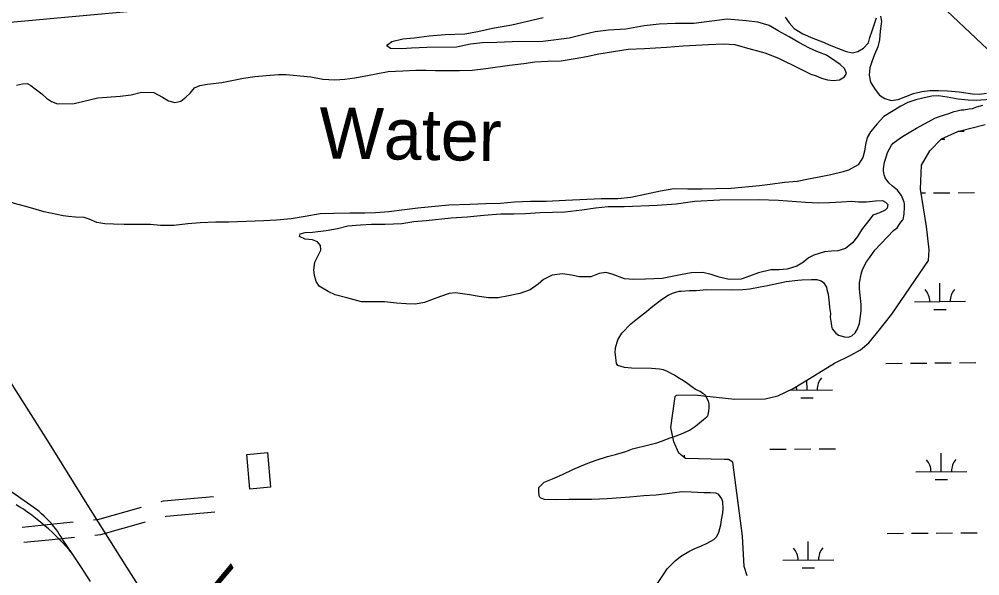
# Model space of a CAD drawing. Extents: x 3540316 to 3578335, y 553172 to 578787.
# Drawn here: x 3556756 to 3558635, y 560356 to 561444 of the extents above; entities that cross this region are included whole.
import ezdxf

# ---------------------------------------------------------------- set-up
doc = ezdxf.new("R2010")
doc.units = 0
for name, color, linetype in [('V-BLDG-OTLN', 7, 'Continuous'), ('V-RAIL-IDEN', 7, 'Continuous'), ('V-RAIL-TRAK', 7, 'Continuous'), ('V-RIVR-IDEN', 7, 'Continuous'), ('V-ROAD-CNTR', 7, 'Continuous'), ('V-SITE-VEGE', 7, 'Continuous'), ('V-TOPO-SHOR', 7, 'Continuous'), ('V-UTIL-LINE', 7, 'Continuous'), ('V-WETL-SWMP', 7, 'Continuous')]:
    doc.layers.add(name, color=color, linetype=linetype)

msp = doc.modelspace()

# ---------------------------------------------------------------- linework, layer by layer
at = {"layer": 'V-BLDG-OTLN'}
msp.add_lwpolyline([(3557206.9, 560525.1), (3557200.7, 560593), (3557241.2, 560596.6), (3557247.3, 560528.7)], close=True, dxfattribs=at)
at = {"layer": 'V-RAIL-TRAK'}
for points in [[(3556728.8, 560749.3), (3556811.1, 560619.4), (3556887.9, 560495.8), (3556965.7, 560372.8), (3557054.6, 560232.5), (3557151.7, 560077.5), (3557247.8, 559925.9), (3557336.8, 559782.7), (3557438.3, 559622.3), (3557522.3, 559489.3), (3557616.4, 559339.2), (3557626.7, 559322.8), (3557718.1, 559176.8), (3557806.5, 559036.5), (3557894.5, 558897.7), (3557984.5, 558756), (3558033.3, 558677.5)], [(3556895.2, 560344.3), (3556877.3, 560371.7), (3556859.2, 560399), (3556840.9, 560426), (3556837.6, 560431.7), (3556834.1, 560437.3), (3556830.4, 560442.8), (3556826.5, 560448.1), (3556822.4, 560453.3), (3556818.2, 560458.3), (3556813.8, 560463.2), (3556809.2, 560468), (3556804.5, 560472.5), (3556799.6, 560477), (3556794.6, 560481.2), (3556789.4, 560485.3), (3556681.1, 560560.9)], [(3556859.2, 560399), (3556853.1, 560406.3), (3556846.7, 560413.5), (3556840.3, 560420.6), (3556833.6, 560427.5), (3556826.9, 560434.3), (3556819.9, 560440.9), (3556812.9, 560447.4), (3556805.7, 560453.7), (3556798.3, 560459.8), (3556790.9, 560465.8), (3556784.3, 560471), (3556777.7, 560476.1), (3556770.9, 560481), (3556764, 560485.7), (3556757, 560490.2), (3556749.9, 560494.5)]]:
    msp.add_lwpolyline(points, dxfattribs=at)
at = {"layer": 'V-ROAD-CNTR'}
for points in [[(3555084.7, 561290.4), (3555164.5, 561300.3), (3555534.4, 561334.2), (3556694.3, 561434.7), (3558261.3, 561577.9), (3558532.7, 561601.7), (3558639.7, 561611.8), (3558747.4, 561628.2), (3558921, 561661.3), (3559219.2, 561728), (3559470.1, 561797.5), (3559690.6, 561870.6), (3559953.7, 561965.7), (3560217.5, 562067), (3560469.7, 562167.5), (3560602.7, 562226.8), (3560701.6, 562273.3), (3560755, 562300.1), (3560822.9, 562347.2), (3560902.3, 562406.7), (3560988.7, 562479.6), (3561083.3, 562588.1), (3561234.3, 562797.8)], [(3557033.3, 560500.7), (3557038, 560502), (3557135.5, 560510.7)], [(3556900.8, 560464.9), (3556909.6, 560465.8), (3556994.8, 560489.8)], [(3557041.5, 560471.8), (3557043.5, 560472.4), (3557138.2, 560480.8)], [(3556761.5, 560451), (3556811, 560455.9), (3556861, 560460.9)], [(3556903.8, 560435), (3556915.2, 560436.2), (3557003, 560460.9)], [(3556764.5, 560421.2), (3556813.9, 560426.1), (3556864, 560431.1)]]:
    msp.add_lwpolyline(points, dxfattribs=at)
at = {"layer": 'V-SITE-VEGE'}
for points in [[(3558574.5, 561259.8), (3558584.5, 561263.6), (3558590.6, 561265.2), (3558598.3, 561266.8), (3558603.8, 561267.3), (3558614.3, 561268.9), (3558620.4, 561269.9), (3558629.3, 561272.6), (3558640.9, 561276.4)], [(3558008.3, 560760.1), (3557992.8, 560761.3), (3557953.6, 560761.6), (3557939.8, 560762.8), (3557926.6, 560767.3), (3557924.4, 560771.2), (3557923.4, 560776.1), (3557922.9, 560782.8), (3557921.8, 560792.7), (3557921.9, 560801.5), (3557927, 560817.5), (3557934.3, 560830.2), (3557952.1, 560848.2), (3557965.4, 560858.6), (3557982.6, 560872.9), (3557992.1, 560880.5), (3558006.5, 560891.4), (3558014.3, 560897.5), (3558025.4, 560904.6), (3558033.7, 560908.4), (3558046.9, 560912.1), (3558050.8, 560912.1), (3558066.8, 560913.6), (3558080.1, 560913.5), (3558101.1, 560915.6), (3558151.8, 560915.2), (3558171.2, 560915.6), (3558185, 560917.2), (3558205.4, 560920.9), (3558219.8, 560923.5), (3558240.8, 560928.3), (3558255.7, 560931), (3558279, 560933.6), (3558286.7, 560934.6), (3558305.5, 560935), (3558315.9, 560934.9), (3558324.2, 560932.7), (3558329.2, 560929.3), (3558334.6, 560919.9), (3558335.7, 560915.5), (3558338.4, 560906.6), (3558338.9, 560900.5), (3558340.4, 560888.9), (3558340.9, 560880.1), (3558342.5, 560868.5), (3558342.4, 560861.3), (3558344, 560849.7), (3558344.5, 560844.2), (3558346.1, 560838.7), (3558353.3, 560830.3), (3558358.7, 560826.4), (3558370.3, 560823), (3558378, 560822.4), (3558384.7, 560825.1), (3558390.8, 560830.6), (3558394.7, 560837.7), (3558399.2, 560849.3), (3558400.9, 560858.7), (3558402.7, 560874.1), (3558402.8, 560886.3), (3558399.2, 560916.7), (3558399.3, 560928.8), (3558402.7, 560945.3), (3558405.5, 560954.7), (3558413.4, 560969.5), (3558418.9, 560977.8), (3558429.5, 560992.6), (3558465.7, 561031), (3558472.9, 561036.4), (3558477.4, 561043.6), (3558483, 561050.7), (3558484.6, 561052.4), (3558486.9, 561062.8), (3558487, 561066.1), (3558487.6, 561073.9), (3558487.6, 561083.3), (3558486.6, 561086.6), (3558481.7, 561099.3), (3558477.3, 561105.4), (3558473.5, 561109.9), (3558464.2, 561117.7), (3558457, 561124.3), (3558449.9, 561134.3), (3558447.8, 561139.9), (3558446.7, 561147.6), (3558446.7, 561151.5), (3558448.5, 561164.7), (3558451.3, 561172.4), (3558454.2, 561183.4), (3558462, 561197.7), (3558465.3, 561201.6), (3558474.8, 561208.7), (3558483.7, 561214.7), (3558499.7, 561224.5), (3558510.8, 561231), (3558526.4, 561239.7), (3558535.2, 561244.1), (3558546.9, 561250.6), (3558555.7, 561253.9), (3558565.7, 561257.1), (3558574.5, 561259.8)], [(3557997.3, 560330.1), (3558014.6, 560356.5), (3558023.5, 560369.1), (3558038.6, 560385), (3558049.1, 560393.7), (3558065.8, 560403), (3558076.3, 560408.4), (3558090.7, 560414.4), (3558101.2, 560419.3), (3558114.5, 560426.9), (3558120.1, 560432.4), (3558124.6, 560440.7), (3558128, 560455.5), (3558129.7, 560464.9), (3558132, 560478.7), (3558132.6, 560487.5), (3558132.2, 560500.2), (3558130, 560506.3), (3558123.5, 560515.2), (3558118.5, 560517.4), (3558108, 560518.1), (3558094.8, 560518.2), (3558069.9, 560519.5), (3558051.7, 560519.6), (3558023.5, 560515.9), (3558002, 560513.3), (3557977.7, 560511.9), (3557950.1, 560509.3), (3557905.9, 560506.3), (3557876.1, 560504.9), (3557831.4, 560504.7), (3557807.6, 560504.3), (3557783.3, 560505), (3557776.2, 560507.3), (3557774, 560509.5), (3557772.9, 560512.3), (3557771.9, 560520.6), (3557771.9, 560528.3), (3557782.5, 560538.7), (3557799.1, 560545.2), (3557818.5, 560553.9), (3557839, 560563.7), (3557868.3, 560576.2), (3557884.4, 560582.1), (3557906.5, 560589.1), (3557922, 560592.9), (3557942.5, 560598.8), (3557955.7, 560603.7), (3557987.3, 560611.7), (3557992.3, 560613.3), (3558003.3, 560616), (3558012.2, 560618.7), (3558029.3, 560625.2), (3558035.4, 560627.4), (3558054.2, 560634.9), (3558067, 560640.4), (3558078.6, 560648), (3558094.2, 560661.1), (3558100.9, 560666.6), (3558103.1, 560668.8), (3558103.6, 560671), (3558104.8, 560677.6), (3558105.4, 560684.2), (3558105.5, 560691.4), (3558103.8, 560697), (3558100, 560704.7), (3558097.3, 560709.7), (3558092.9, 560712.5), (3558088, 560716.4), (3558084.7, 560717.5), (3558080.8, 560719.2), (3558078.6, 560720.3), (3558071.5, 560725.3), (3558063.8, 560730.9), (3558055, 560737.1), (3558044, 560743.2), (3558037.4, 560748.2), (3558028.6, 560752.7), (3558024.2, 560755.5), (3558016, 560758.3), (3558008.3, 560760.1)]]:
    msp.add_lwpolyline(points, dxfattribs=at)
at = {"layer": 'V-TOPO-SHOR'}
for points in [[(3557865.7, 561371.4), (3557889.7, 561376.7), (3557947, 561385.9), (3557979, 561386.8), (3558022.2, 561389.4), (3558054.6, 561392.3), (3558104.2, 561395), (3558133.7, 561396), (3558155.3, 561394.8), (3558176.1, 561388.7), (3558214.1, 561378.4), (3558241.2, 561368), (3558281.8, 561348), (3558304.1, 561337), (3558314.5, 561333.2), (3558325.4, 561328.9), (3558336.7, 561325.7), (3558348.1, 561324.3), (3558360.3, 561326), (3558370.1, 561331.5), (3558373.9, 561338), (3558369.8, 561347.8), (3558361.9, 561355.5), (3558351.4, 561362.7), (3558334.6, 561373.8), (3558315.8, 561381.4), (3558301.4, 561387.6), (3558281.1, 561398.6), (3558261.8, 561409.6), (3558240.5, 561421.6), (3558222.6, 561431.7), (3558200.4, 561438.7), (3558177.8, 561440.8), (3558140.4, 561444.2), (3558075.6, 561435.9), (3558039.7, 561435.9), (3558007.8, 561434.4), (3557978.3, 561431.1), (3557942.5, 561425.1), (3557908.2, 561422.7), (3557882.7, 561419.3), (3557860.1, 561414.1), (3557831.2, 561407.3), (3557780.2, 561400.7), (3557719.8, 561400.3), (3557690.3, 561398.4), (3557662.3, 561398), (3557638.7, 561395.2), (3557611.3, 561389.4), (3557553.3, 561389), (3557523.3, 561387.4), (3557503.7, 561386.6), (3557482, 561386.8), (3557475.1, 561392.1), (3557476, 561394.1), (3557484.3, 561400.6), (3557505.9, 561405.8), (3557528.4, 561408.1), (3557557.9, 561411.5), (3557588.8, 561414.4), (3557627.1, 561415.4), (3557652.6, 561420.2), (3557681.5, 561426.6), (3557719.3, 561433), (3557780.5, 561447.7)], [(3558253.8, 561448.1), (3558261.9, 561436.9), (3558271.9, 561426.3), (3558288.7, 561415.7), (3558308, 561407.1), (3558326.8, 561400), (3558343.1, 561392.9), (3558373.3, 561381), (3558386.1, 561378.8), (3558396.4, 561381.4), (3558407.6, 561387.4), (3558416.8, 561397.9), (3558419.6, 561408.8), (3558424.3, 561421.6), (3558429, 561434.9), (3558432.8, 561446.8)], [(3558440.6, 561450.3), (3558442.2, 561439.6), (3558439.6, 561420.8), (3558438.3, 561403.6), (3558435.6, 561390.3), (3558428.9, 561375.5), (3558424.2, 561363.1), (3558419.5, 561349.3), (3558418.2, 561335), (3558421.3, 561321.3), (3558429.9, 561306.7), (3558438.9, 561296), (3558449.3, 561289.2), (3558461.2, 561285.5), (3558475.4, 561287.2), (3558505.2, 561298.9), (3558521.4, 561303.1), (3558537.1, 561304.8), (3558554.3, 561305), (3558571.5, 561304.3), (3558594.6, 561302.2), (3558620.7, 561298.6), (3558634.5, 561297.8), (3558647.8, 561299.5)], [(3556750.7, 561315), (3556762, 561317.6), (3556771.3, 561318.2), (3556778.7, 561314.4), (3556787.2, 561308.1), (3556800.1, 561298), (3556809.1, 561289.7), (3556819, 561283.5), (3556830.4, 561278.8), (3556863.3, 561279.7), (3556909.3, 561290.2), (3556953, 561293.8), (3556974.6, 561296.6), (3556995.2, 561301.3), (3557018.8, 561300.7), (3557036.1, 561291.6), (3557048, 561284.9), (3557060.4, 561281.6), (3557072.1, 561283.7), (3557081.8, 561291.7), (3557090.1, 561299.7), (3557098.3, 561310.2), (3557109, 561314.7), (3557123.7, 561316.9), (3557152.2, 561320.3), (3557194.4, 561328.8), (3557216.9, 561332), (3557239, 561334.3), (3557262.6, 561336.1), (3557277.8, 561335.9), (3557326, 561331.7), (3557349.7, 561327.1), (3557373.3, 561325.9), (3557392.5, 561326.7), (3557412.1, 561329.9), (3557437.1, 561334.2), (3557477.3, 561342.2), (3557506.3, 561343.6), (3557531.3, 561344.5), (3557552, 561344.8), (3557570.2, 561344), (3557596.2, 561343.9), (3557616.9, 561344.2), (3557641.9, 561344.6), (3557668.4, 561347.9), (3557714.5, 561354.5), (3557743, 561357.8), (3557764.6, 561361.1), (3557789.6, 561362), (3557816.1, 561362.8), (3557843.1, 561367.2), (3557865.7, 561371.4)], [(3558665.1, 561288), (3558627.8, 561285.4), (3558612.1, 561286.2), (3558592.4, 561287.9), (3558571.2, 561292), (3558554, 561294.2), (3558541.2, 561293.5), (3558526, 561290.4), (3558509.8, 561286.7), (3558494.2, 561281.5), (3558480.5, 561274), (3558446.9, 561253.8), (3558433.8, 561239.4), (3558421.3, 561224), (3558414.6, 561212.6), (3558411.3, 561199.2), (3558409.5, 561185.9), (3558405.8, 561174.1), (3558397.1, 561159.7), (3558378.1, 561149.1), (3558367.4, 561145.5), (3558343.4, 561139.8), (3558320.3, 561135), (3558299.7, 561131.3), (3558277.7, 561127), (3558252.6, 561124.7), (3558224.7, 561121.3), (3558203.6, 561118.1), (3558148.1, 561113.3), (3558119.1, 561112.4), (3558091.1, 561112), (3558063.6, 561112.1), (3558036.1, 561112.2), (3558010.1, 561107.9), (3557982.6, 561102.1), (3557952.2, 561095.7), (3557926.7, 561092.9), (3557893.8, 561092.9), (3557824.5, 561089.5), (3557786.7, 561087.9), (3557756.2, 561087.5), (3557724.8, 561086.6), (3557697.3, 561083.7), (3557668.8, 561083.3)], [(3556841.4, 561059.7), (3556804.4, 561067.5), (3556773.3, 561076.4), (3556746.2, 561083.9), (3556717, 561094.3), (3556677.5, 561111.9), (3556661.6, 561123.4), (3556655.5, 561132.7), (3556654.9, 561142), (3556654.8, 561147.9), (3556650.3, 561153.7), (3556643.9, 561156.1), (3556634.6, 561153.5), (3556621.5, 561143), (3556593.8, 561121.5), (3556569, 561101.9), (3556548, 561088.9), (3556541.5, 561085.1)], [(3558422.1, 561056.3), (3558412.5, 561043.9), (3558403.3, 561032.4), (3558395.6, 561019.5), (3558386, 561007.1), (3558371.9, 560996.1), (3558357.2, 560991), (3558345, 560990.8), (3558330.7, 560989.6), (3558310.2, 560982.5), (3558300, 560977.4), (3558289.8, 560969.4), (3558277.1, 560961.3), (3558258.1, 560955.7), (3558242.4, 560954), (3558226.2, 560954.2), (3558201.7, 560948.5), (3558184.6, 560941.8), (3558168, 560935.7), (3558144.4, 560934.9), (3558124.7, 560940), (3558109.4, 560945.2), (3558093.1, 560948.9), (3558070.5, 560948.5), (3558049.5, 560944.3), (3558013.2, 560937.4), (3557980.9, 560935.9), (3557957.8, 560935.1), (3557939.6, 560936.3), (3557915.9, 560945.8), (3557903.1, 560949), (3557890.3, 560946.9), (3557873.7, 560940.3), (3557851.6, 560940.4), (3557836.3, 560943.7), (3557818.6, 560946.3), (3557798.5, 560943.6), (3557781, 560935), (3557770.8, 560926), (3557755.2, 560915), (3557735.2, 560907.8), (3557712.7, 560903.1), (3557692.6, 560899.3), (3557673.4, 560899.5), (3557655.7, 560902.2), (3557636.5, 560905.4), (3557609, 560909.4), (3557596.7, 560907.8), (3557579.6, 560902.1), (3557562.5, 560895.5), (3557548.8, 560890.4), (3557531.2, 560887.2), (3557512.5, 560887.4), (3557493.8, 560889.1), (3557470.2, 560891.2), (3557452.5, 560891.4), (3557439.8, 560891.2), (3557425, 560891.5), (3557396.4, 560899), (3557373.8, 560905.5), (3557360.4, 560911.7), (3557342.6, 560922.3), (3557336.5, 560931.5), (3557333.4, 560942.7), (3557332.3, 560954), (3557334, 560969.3), (3557341.2, 560983.1), (3557345.5, 560992.5), (3557344.9, 561001.4), (3557338.9, 561008.6), (3557329.5, 561012.9), (3557315.2, 561014.2), (3557304.3, 561019.4), (3557305.2, 561024.4), (3557315, 561027), (3557329.7, 561027.7), (3557356.2, 561031), (3557378.3, 561035.2), (3557398.8, 561040), (3557423.3, 561042.3), (3557444.9, 561043.1), (3557471.9, 561043.5), (3557503.9, 561044.9), (3557527.4, 561048.7), (3557551.9, 561050.5), (3557600.4, 561055.7), (3557631.9, 561057.6), (3557664.7, 561061), (3557697.6, 561063.4), (3557723.6, 561063.8), (3557746.2, 561064.2), (3557775.1, 561066), (3557823.2, 561067.7), (3557856.6, 561071.6), (3557883.1, 561075.5)], [(3557668.8, 561083.3), (3557637.4, 561081.8), (3557596.1, 561080.3), (3557535.7, 561074.5), (3557509.7, 561071.6), (3557478.8, 561067.7), (3557452.8, 561065.4)], [(3557883.1, 561075.5), (3557908.1, 561077.8), (3557939, 561078.2), (3558003.8, 561080.7), (3558040.6, 561083.2), (3558077.4, 561088.6), (3558126.4, 561090.8)], [(3558126.4, 561090.8), (3558202.6, 561091.4), (3558240.9, 561090.5), (3558294, 561086.3), (3558320, 561085.2), (3558341.1, 561085.5), (3558364.2, 561087.4), (3558384.3, 561088.1), (3558397.6, 561086.9), (3558413.3, 561087.1), (3558430.5, 561088.8), (3558444.2, 561090), (3558450.2, 561086.1), (3558455.1, 561081.8), (3558453.8, 561074.9), (3558449.9, 561070.9), (3558438.7, 561065.8), (3558425.5, 561060.7), (3558422.1, 561056.3)], [(3557452.8, 561065.4), (3557432.1, 561065.1), (3557402.2, 561064.7), (3557370.7, 561064.2), (3557344.7, 561063.8), (3557315.3, 561058.5), (3557287.8, 561053.7), (3557258.8, 561051.3), (3557234.3, 561049.9), (3557166, 561047.5), (3557140.4, 561047.1), (3557109.5, 561046.2), (3557085.4, 561044.3), (3557058, 561040.5), (3557032.4, 561040.6), (3557012.2, 561042.8), (3556991.6, 561043), (3556961.1, 561042.5), (3556940.4, 561043.7), (3556923.2, 561044), (3556907.5, 561046.7), (3556892.6, 561053.3), (3556882.7, 561056.2), (3556865.5, 561056.9), (3556852.2, 561058.2), (3556841.4, 561059.7)]]:
    msp.add_lwpolyline(points, dxfattribs=at)
at = {"layer": 'V-UTIL-LINE'}
msp.add_lwpolyline([(3556816.5, 565856.3), (3556994, 565592.3), (3557266.7, 565186.8), (3557806, 564441.3), (3558083.6, 564015.4), (3558195.9, 563848.2), (3558268.6, 563684.9), (3558431.4, 563180.5), (3558569.1, 562683.3), (3558604.4, 562493.8), (3558621.7, 562305), (3558625.4, 561749.8), (3558562.9, 561665.3), (3558537.9, 561566.9), (3558536.5, 561493.3), (3558661, 561375.2), (3559431.8, 560502.1), (3560274, 559559), (3560869.8, 558922.8), (3561068.9, 558704.1)], dxfattribs=at)
at = {"layer": 'V-WETL-SWMP'}
for p, q in [((3558591.7, 561224.9), (3558645.5, 561238.1)), ((3558537, 561186.7), (3558560.1, 561210.6)), ((3558559, 561209.4), (3558566.4, 561209.4)), ((3558560.1, 561210.6), (3558591.7, 561224.9)), ((3558592.5, 561225.1), (3558604.3, 561225.1)), ((3558520.8, 561158.8), (3558537, 561186.7)), ((3558518.7, 561111.7), (3558520.8, 561158.8)), ((3558530.8, 561038.6), (3558518.7, 561111.7)), ((3558519.9, 561104.4), (3558528.4, 561104.5)), ((3558544.4, 561104.6), (3558576.4, 561104.9)), ((3558592.4, 561105), (3558624.4, 561105.2)), ((3558535.6, 560993), (3558530.8, 561038.6)), ((3558534.6, 560972.3), (3558535.6, 560993)), ((3558462.8, 560867.5), (3558534.6, 560972.3)), ((3558556.9, 560892.1), (3558556.6, 560928.1)), ((3558506.9, 560891.7), (3558606.9, 560892.5)), ((3558545, 560876.6), (3558569, 560876.8)), ((3558435.6, 560832.5), (3558462.8, 560867.5)), ((3558417.9, 560811.5), (3558435.6, 560832.5)), ((3558382.3, 560787.5), (3558401.5, 560797.4)), ((3558401.5, 560797.4), (3558417.9, 560811.5)), ((3558350.7, 560771.8), (3558382.3, 560787.5)), ((3558302.8, 560742), (3558350.7, 560771.8)), ((3558451, 560771.2), (3558483, 560771.5)), ((3558499, 560771.6), (3558531, 560771.8)), ((3558547, 560771.9), (3558579, 560772.2)), ((3558595, 560772.3), (3558627, 560772.6)), ((3558269.9, 560722.2), (3558302.8, 560742)), ((3558296.8, 560719.3), (3558296.6, 560738.3)), ((3558239.6, 560707.9), (3558269.9, 560722.2)), ((3558263.1, 560719), (3558346.8, 560719.7)), ((3558030.3, 560645.4), (3558039.1, 560706.4)), ((3558039.1, 560706.4), (3558041.8, 560709.2)), ((3558041.8, 560709.2), (3558076.4, 560709.7)), ((3558076.4, 560709.7), (3558155.4, 560701.2)), ((3558155.4, 560701.2), (3558214.8, 560702)), ((3558214.8, 560702), (3558239.6, 560707.9)), ((3558284.9, 560703.8), (3558308.9, 560703.9)), ((3558036.2, 560617.8), (3558030.3, 560645.4)), ((3558046.2, 560595.8), (3558036.2, 560617.8)), ((3558058.8, 560584.9), (3558046.2, 560595.8)), ((3558057.3, 560586.2), (3558057.3, 560591.6)), ((3558224.3, 560603.3), (3558256.3, 560603.5)), ((3558272.3, 560603.6), (3558304.3, 560603.9)), ((3558320.3, 560604), (3558352.3, 560604.3)), ((3558559.5, 560559.4), (3558559.2, 560595.4)), ((3558134.9, 560583.3), (3558058.8, 560584.9)), ((3558143.2, 560583.4), (3558134.9, 560583.3)), ((3558151.6, 560578), (3558143.2, 560583.4)), ((3558170.3, 560433), (3558151.6, 560578)), ((3558509.5, 560559), (3558609.5, 560559.8)), ((3558547.6, 560543.9), (3558571.6, 560544.1)), ((3558453.5, 560438.5), (3558485.5, 560438.8)), ((3558501.5, 560438.9), (3558533.5, 560439.2)), ((3558549.5, 560439.3), (3558581.5, 560439.5)), ((3558597.5, 560439.7), (3558629.5, 560439.9)), ((3558174, 560373.6), (3558170.3, 560433)), ((3558299.3, 560386.6), (3558299.1, 560422.6)), ((3558249.4, 560386.2), (3558349.3, 560387)), ((3558179.8, 560355.7), (3558174, 560373.6)), ((3558287.5, 560371.1), (3558311.5, 560371.3))]:
    msp.add_line(p, q, dxfattribs=at)
for centre, start, end in [((3558501.7, 560892.1), 359.6699, 41.2135), ((3558612.1, 560893), 139.6699, 181.2135), ((3558352, 560720.2), 139.6699, 181.2135), ((3558241.5, 560719.3), 359.6699, 10.9021), ((3558504.2, 560559.5), 359.6699, 41.2135), ((3558614.7, 560560.3), 139.6699, 181.2135), ((3558244.1, 560386.7), 359.6699, 41.2135), ((3558354.6, 560387.5), 139.6699, 181.2135)]:
    msp.add_arc(centre, 35.2, start, end, dxfattribs=at)

# ---------------------------------------------------------------- texts
at = {"layer": 'V-RAIL-IDEN'}
msp.add_text('VALLEY)', height=83, rotation=299.7448, dxfattribs=at).set_placement((3557097.5, 560339.8))
at = {"layer": 'V-RIVR-IDEN'}
msp.add_text('Water', height=100, rotation=359.1184, dxfattribs=at).set_placement((3557342, 561172.2))

doc.saveas('drawing.dxf')
